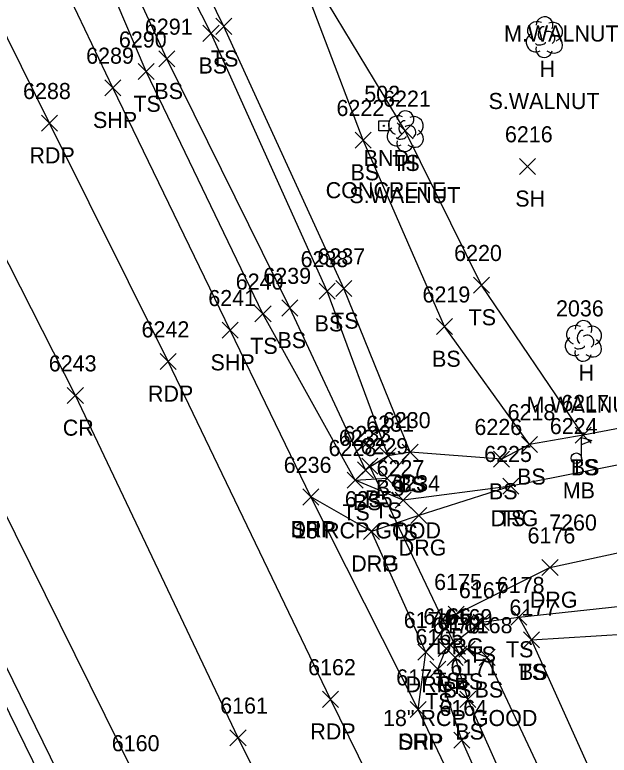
# Model space of a CAD drawing. Extents: x 1439173 to 1457902, y 641926 to 659889.
# Drawn here: x 1449005.8 to 1449079.8, y 643435.5 to 643527.6 of the extents above; entities that cross this region are included whole.
import ezdxf

# ---------------------------------------------------------------- set-up
doc = ezdxf.new("R2010")
doc.units = 0
for name, color, linetype in [('D_A', 7, 'Continuous'), ('D_C', 7, 'Continuous'), ('D_I', 7, 'Continuous'), ('D_TIC', 7, 'Continuous'), ('DCP', 7, 'Continuous'), ('L_A', 7, 'Continuous'), ('L_C', 7, 'Continuous'), ('L_I', 7, 'Continuous'), ('L_TIC', 7, 'Continuous'), ('LELB', 7, 'Continuous'), ('Level 18', 7, 'Continuous'), ('LMB', 7, 'Continuous'), ('LTD', 7, 'Continuous'), ('M_A', 7, 'Continuous'), ('M_C', 7, 'Continuous'), ('M_I', 7, 'Continuous'), ('P_A', 7, 'Continuous'), ('P_I', 7, 'Continuous'), ('P_TIC', 7, 'Continuous'), ('PET', 7, 'Continuous'), ('PRC', 7, 'Continuous'), ('PSP', 7, 'Continuous'), ('R_A', 7, 'Continuous'), ('R_I', 7, 'Continuous'), ('R_TIC', 7, 'Continuous'), ('RDG', 7, 'Continuous'), ('RDP', 7, 'Continuous')]:
    doc.layers.add(name, color=color, linetype=linetype)

msp = doc.modelspace()

# ---------------------------------------------------------------- linework, layer by layer
at = {"layer": 'D_TIC'}
for points in [[(1449048.993, 643470.433), (1449050.993, 643472.433)], [(1449050.993, 643470.433), (1449048.993, 643472.433)], [(1449060.131, 643447.086), (1449062.131, 643449.086)], [(1449062.131, 643447.086), (1449060.131, 643449.086)]]:
    msp.add_lwpolyline(points, dxfattribs=at)
at = {"layer": 'DCP'}
msp.add_lwpolyline([(1449061.131, 643448.086), (1449049.993, 643471.433)], dxfattribs=at)
at = {"layer": 'L_TIC'}
for points in [[(1449030.794, 643525.161), (1449032.794, 643527.161)], [(1449032.794, 643525.161), (1449030.794, 643527.161)], [(1449029.205, 643524.289), (1449031.205, 643526.289)], [(1449031.205, 643524.289), (1449029.205, 643526.289)], [(1449023.709, 643521.119), (1449025.709, 643523.119)], [(1449025.709, 643521.119), (1449023.709, 643523.119)], [(1449021.126, 643519.527), (1449023.126, 643521.527)], [(1449023.126, 643519.527), (1449021.126, 643521.527)], [(1449053.378, 643512.162), (1449055.378, 643514.162)], [(1449055.378, 643512.162), (1449053.378, 643514.162)], [(1449048.143, 643511.001), (1449050.143, 643513.001)], [(1449050.143, 643511.001), (1449048.143, 643513.001)], [(1449068.611, 643507.73), (1449070.611, 643509.73)], [(1449070.611, 643507.73), (1449068.611, 643509.73)], [(1449045.764, 643492.535), (1449047.764, 643494.535)], [(1449047.764, 643492.535), (1449045.764, 643494.535)], [(1449062.881, 643492.957), (1449064.881, 643494.957)], [(1449064.881, 643492.957), (1449062.881, 643494.957)], [(1449043.67, 643492.195), (1449045.67, 643494.195)], [(1449045.67, 643492.195), (1449043.67, 643494.195)], [(1449039.04, 643490.115), (1449041.04, 643492.115)], [(1449041.04, 643490.115), (1449039.04, 643492.115)], [(1449035.681, 643489.401), (1449037.681, 643491.401)], [(1449037.681, 643489.401), (1449035.681, 643491.401)], [(1449058.297, 643487.796), (1449060.297, 643489.796)], [(1449060.297, 643487.796), (1449058.297, 643489.796)], [(1449075.572, 643474.292), (1449077.572, 643476.292)], [(1449077.572, 643474.292), (1449075.572, 643476.292)], [(1449075.572, 643474.292), (1449077.572, 643476.292)], [(1449077.572, 643474.292), (1449075.572, 643476.292)], [(1449068.889, 643473.136), (1449070.889, 643475.136)], [(1449070.889, 643473.136), (1449068.889, 643475.136)], [(1449068.889, 643473.136), (1449070.889, 643475.136)], [(1449070.889, 643473.136), (1449068.889, 643475.136)], [(1449054.003, 643472.16), (1449056.003, 643474.16)], [(1449056.003, 643472.16), (1449054.003, 643474.16)], [(1449054.003, 643472.16), (1449056.003, 643474.16)], [(1449056.003, 643472.16), (1449054.003, 643474.16)], [(1449051.284, 643471.717), (1449053.284, 643473.717)], [(1449053.284, 643471.717), (1449051.284, 643473.717)], [(1449051.284, 643471.717), (1449053.284, 643473.717)], [(1449053.284, 643471.717), (1449051.284, 643473.717)], [(1449065.379, 643471.306), (1449067.379, 643473.306)], [(1449067.379, 643471.306), (1449065.379, 643473.306)], [(1449048.433, 643469.953), (1449050.433, 643471.953)], [(1449050.433, 643469.953), (1449048.433, 643471.953)], [(1449047.159, 643468.685), (1449049.159, 643470.685)], [(1449049.159, 643468.685), (1449047.159, 643470.685)], [(1449047.159, 643468.685), (1449049.159, 643470.685)], [(1449049.159, 643468.685), (1449047.159, 643470.685)], [(1449051.141, 643468.916), (1449053.141, 643470.916)], [(1449053.141, 643468.916), (1449051.141, 643470.916)], [(1449066.537, 643467.948), (1449068.537, 643469.948)], [(1449068.537, 643467.948), (1449066.537, 643469.948)], [(1449053.133, 643466.182), (1449055.133, 643468.182)], [(1449055.133, 643466.182), (1449053.133, 643468.182)], [(1449062.866, 643450.994), (1449064.866, 643452.994)], [(1449064.866, 643450.994), (1449062.866, 643452.994)], [(1449067.537, 643451.637), (1449069.537, 643453.637)], [(1449069.537, 643451.637), (1449067.537, 643453.637)], [(1449067.537, 643451.637), (1449069.537, 643453.637)], [(1449069.537, 643451.637), (1449067.537, 643453.637)], [(1449069.113, 643448.829), (1449071.113, 643450.829)], [(1449071.113, 643448.829), (1449069.113, 643450.829)], [(1449069.113, 643448.829), (1449071.113, 643450.829)], [(1449071.113, 643448.829), (1449069.113, 643450.829)], [(1449058.498, 643447.737), (1449060.498, 643449.737)], [(1449060.498, 643447.737), (1449058.498, 643449.737)], [(1449061.094, 643447.645), (1449063.094, 643449.645)], [(1449063.094, 643447.645), (1449061.094, 643449.645)], [(1449059.628, 643446.605), (1449061.628, 643448.605)], [(1449061.628, 643446.605), (1449059.628, 643448.605)], [(1449063.594, 643446.636), (1449065.594, 643448.636)], [(1449065.594, 643446.636), (1449063.594, 643448.636)], [(1449057.459, 643445.179), (1449059.459, 643447.179)], [(1449059.459, 643445.179), (1449057.459, 643447.179)], [(1449061.194, 643441.407), (1449063.194, 643443.407)], [(1449063.194, 643441.407), (1449061.194, 643443.407)], [(1449061.194, 643441.407), (1449063.194, 643443.407)], [(1449063.194, 643441.407), (1449061.194, 643443.407)], [(1449060.442, 643436.344), (1449062.442, 643438.344)], [(1449062.442, 643436.344), (1449060.442, 643438.344)]]:
    msp.add_lwpolyline(points, dxfattribs=at)
at = {"layer": 'LELB'}
for points in [[(1449002.873, 643352.946), (1449015.059, 643367.105), (1449027.074, 643385.542), (1449027.372, 643392.66), (1449010.907, 643428.829), (1448990.644, 643470.099), (1448981.71, 643489.282), (1448973.523, 643506.022), (1448960.876, 643532.406), (1448957.692, 643539.658), (1448946.948, 643564.124), (1448940.786, 643577.927), (1448919.269, 643624.155)], [(1449172.576, 643496.468), (1449129.213, 643485.499), (1449108.733, 643481.403), (1449076.572, 643475.292), (1449069.889, 643474.136), (1449066.379, 643472.306), (1449055.003, 643473.16), (1449052.284, 643472.717), (1449049.433, 643470.953), (1449040.04, 643491.115), (1449024.709, 643522.119), (1449017.268, 643538.262), (1449016.788, 643543.195), (1449016.617, 643544.748), (1449017.215, 643545.204), (1449018.572, 643543.051), (1449020.185, 643544.837), (1449028.618, 643550.09), (1449057.663, 643561.796), (1449085.701, 643571.204), (1449125.573, 643582.299), (1449170.283, 643591.556)], [(1449052.284, 643472.717), (1449044.67, 643493.195), (1449030.205, 643525.289), (1449022.128, 643541.187), (1449023.308, 643543.084), (1449034.639, 643549.205), (1449058.077, 643558.958), (1449086.882, 643566.744), (1449127.06, 643578.044), (1449171.013, 643587.094)], [(1449067.537, 643468.948), (1449054.133, 643467.182), (1449048.159, 643469.685), (1449036.681, 643490.401), (1449022.126, 643520.527), (1449014.8, 643537.788), (1449015.569, 643543.393), (1449015.77, 643546.004), (1449018.338, 643547.913), (1449022.072, 643549.965), (1449028.067, 643552.393), (1449057.158, 643564.872), (1449083.62, 643574.776)], [(1449048.159, 643469.685), (1449052.141, 643469.916), (1449055.003, 643473.16), (1449046.764, 643493.535), (1449031.794, 643526.161), (1449024.471, 643541.191), (1449035.229, 643547.736), (1449058.907, 643556.037), (1449087.496, 643565.295)], [(1449076.572, 643475.292), (1449063.881, 643493.957), (1449054.378, 643513.162), (1449039.125, 643538.423)], [(1449069.889, 643474.136), (1449059.297, 643488.796), (1449049.143, 643512.001), (1449039.125, 643538.423)], [(1449171.859, 643204.271), (1449152.517, 643247.026), (1449132.219, 643288.764), (1449122.378, 643310.119), (1449100.36, 643355.437), (1449074.193, 643408.646), (1449061.442, 643437.344), (1449058.459, 643446.179), (1449059.498, 643448.737), (1449063.866, 643451.994), (1449068.537, 643452.637), (1449093.96, 643455.356), (1449106.857, 643455.835), (1449118.711, 643456.315), (1449141.251, 643448.308), (1449155.638, 643436.723), (1449167.589, 643412.763), (1449178.863, 643390.8)], [(1449185.518, 643209.064), (1449166.119, 643252.934), (1449146.621, 643293.4), (1449135.252, 643316.369), (1449112.615, 643360.357), (1449107.53, 643403.836), (1449099.062, 643420.554), (1449085.388, 643415.903), (1449070.113, 643449.829), (1449068.537, 643452.637)], [(1449070.113, 643449.829), (1449094.295, 643451.318), (1449105.962, 643452.157)], [(1449127.842, 643314.619), (1449107.56, 643357.539), (1449081.217, 643412.263), (1449064.594, 643447.636), (1449062.094, 643448.645), (1449060.628, 643447.605), (1449062.194, 643442.407)], [(1449125.22, 643312.873), (1449103.872, 643356.546), (1449076.831, 643409.546), (1449062.194, 643442.407)]]:
    msp.add_lwpolyline(points, dxfattribs=at)
at = {"layer": 'Level 18'}
msp.add_lwpolyline([(1449051.109, 643514.394), (1449052.359, 643514.394), (1449052.359, 643513.144), (1449051.109, 643513.144)], close=True, dxfattribs=at)
msp.add_circle((1449051.734, 643513.769), 0.0833, dxfattribs=at)
at = {"layer": 'LMB'}
for p, q in [((1449076.363, 643475.016), (1449077.657, 643474.634)), ((1449076.369, 643472.423), (1449076.368, 643475.018)), ((1449076.368, 643474.116), (1449077.651, 643474.625)), ((1449075.713, 643472.415), (1449075.713, 643472.415))]:
    msp.add_line(p, q, dxfattribs=at)
msp.add_circle((1449075.713, 643472.415), 0.656, dxfattribs=at)
at = {"layer": 'LTD'}
for p, q in [((1449071.712, 643524.872), (1449071.712, 643524.872)), ((1449071.712, 643524.872), (1449071.712, 643524.872)), ((1449054.378, 643513.162), (1449054.378, 643513.162)), ((1449054.378, 643513.162), (1449054.378, 643513.162)), ((1449076.57, 643487.066), (1449076.57, 643487.066)), ((1449076.57, 643487.066), (1449076.57, 643487.066))]:
    msp.add_line(p, q, dxfattribs=at)
for centre in [(1449071.759, 643526.306), (1449054.424, 643514.595), (1449076.616, 643488.5)]:
    msp.add_arc(centre, 1.047, 335.52715, 180.95627, dxfattribs=at)
for centre, major_axis, ratio, start_param, end_param in [((1449070.921, 643525.539), (1.21, -0.512), 0.895232, 1.570796, 4.712389), ((1449072.754, 643525.456), (-1.141, -0.483), 0.949671, 1.570796, 4.712389), ((1449071.504, 643525.33), (-0.208, -0.792), 0.645439, 3.141593, 6.283185), ((1449070.629, 643524.164), (0.584, -1.042), 0.959034, 3.141593, 6.283185), ((1449072.212, 643524.705), (-0.5, 0.667), 0.989748, 3.141593, 6.283185), ((1449072.713, 643524.039), (-1.09, 0.792), 0.841452, 1.570796, 4.712389), ((1449071.254, 643524.122), (-0.625, -0.083), 0.423636, 0, 3.141593), ((1449071.713, 643523.372), (0.265, 1.061), 0.942809, 1.570796, 4.712389), ((1449053.586, 643513.828), (1.21, -0.512), 0.895232, 1.570796, 4.712389), ((1449055.419, 643513.745), (-1.141, -0.483), 0.949671, 1.570796, 4.712389), ((1449054.169, 643513.62), (-0.208, -0.792), 0.645439, 3.141593, 6.283185), ((1449054.878, 643512.995), (-0.5, 0.667), 0.989748, 3.141593, 6.283185), ((1449053.294, 643512.453), (0.584, -1.042), 0.959034, 3.141593, 6.283185), ((1449055.378, 643512.328), (-1.09, 0.792), 0.841452, 1.570796, 4.712389), ((1449054.378, 643511.662), (0.265, 1.061), 0.942809, 1.570796, 4.712389), ((1449053.919, 643512.411), (-0.625, -0.083), 0.423636, 0, 3.141593), ((1449075.778, 643487.733), (1.21, -0.512), 0.895232, 1.570796, 4.712389), ((1449077.611, 643487.65), (-1.141, -0.483), 0.949671, 1.570796, 4.712389), ((1449076.361, 643487.525), (-0.208, -0.792), 0.645439, 3.141593, 6.283185), ((1449075.486, 643486.358), (0.584, -1.042), 0.959034, 3.141593, 6.283185), ((1449077.07, 643486.9), (-0.5, 0.667), 0.989748, 3.141593, 6.283185), ((1449077.57, 643486.233), (-1.09, 0.792), 0.841452, 1.570796, 4.712389), ((1449076.111, 643486.316), (-0.625, -0.083), 0.423636, 0, 3.141593), ((1449076.57, 643485.566), (0.265, 1.061), 0.942809, 1.570796, 4.712389)]:
    msp.add_ellipse(centre, major_axis=major_axis, ratio=ratio, start_param=start_param, end_param=end_param, dxfattribs=at)
at = {"layer": 'P_TIC'}
for points in [[(1449016.969, 643517.511), (1449018.969, 643519.511)], [(1449018.969, 643517.511), (1449016.969, 643519.511)], [(1449009.101, 643513.114), (1449011.101, 643515.114)], [(1449011.101, 643513.114), (1449009.101, 643515.114)], [(1449031.608, 643487.349), (1449033.608, 643489.349)], [(1449033.608, 643487.349), (1449031.608, 643489.349)], [(1449023.862, 643483.454), (1449025.862, 643485.454)], [(1449025.862, 643483.454), (1449023.862, 643485.454)], [(1449012.307, 643479.221), (1449014.307, 643481.221)], [(1449014.307, 643479.221), (1449012.307, 643481.221)], [(1449041.625, 643466.591), (1449043.625, 643468.591)], [(1449043.625, 643466.591), (1449041.625, 643468.591)], [(1449044.086, 643441.414), (1449046.086, 643443.414)], [(1449046.086, 643441.414), (1449044.086, 643443.414)], [(1449055.011, 643440.145), (1449057.011, 643442.145)], [(1449057.011, 643440.145), (1449055.011, 643442.145)], [(1449032.568, 643436.636), (1449034.568, 643438.636)], [(1449034.568, 643436.636), (1449032.568, 643438.636)]]:
    msp.add_lwpolyline(points, dxfattribs=at)
at = {"layer": 'PET'}
for points in [[(1449162.581, 643198.272), (1449141.478, 643242.395), (1449121.689, 643284.019), (1449089.798, 643350.471), (1449063.608, 643404.763), (1449045.086, 643442.414), (1449024.862, 643484.454), (1449010.101, 643514.114), (1448990.81, 643553.035), (1448970.838, 643592.715), (1448947.224, 643637.956), (1448929.605, 643671.834), (1448913.026, 643703.205), (1448880.265, 643765.401), (1448860.142, 643803.648), (1448849.295, 643824.32), (1448831.931, 643856.996), (1448813.546, 643891.177), (1448792.864, 643930.507), (1448774.914, 643964.184), (1448756.706, 643999.716), (1448741.681, 644029.904), (1448721.663, 644072.108)], [(1449139.974, 643188.126), (1449117.597, 643232.767), (1449099.108, 643273.199), (1449066.342, 643340.972), (1449039.441, 643395.715), (1449020.72, 643432.948), (1449000.265, 643474.215), (1448984.453, 643505.698), (1448966.627, 643542.125), (1448946.778, 643580.795), (1448923.535, 643626.671), (1448906.333, 643660.758), (1448890.573, 643691.551), (1448882.774, 643706.141), (1448861.662, 643747.378), (1448842.888, 643782.499), (1448829.181, 643808.282), (1448815.052, 643835.061), (1448764.915, 643929.878), (1448739.21, 643978.475), (1448719.136, 644017.804), (1448697.573, 644061.644)]]:
    msp.add_lwpolyline(points, dxfattribs=at)
at = {"layer": 'PRC'}
msp.add_lwpolyline([(1449151.129, 643193.264), (1449129.917, 643237.179), (1449110.209, 643278.66), (1449077.821, 643346.328), (1449052.307, 643400.081), (1449033.568, 643437.636), (1449013.307, 643480.221), (1448998.166, 643509.98), (1448979.417, 643547.937), (1448959.999, 643587.026), (1448936.541, 643632.544), (1448918.641, 643666.677), (1448902.118, 643697.964), (1448893.713, 643713.684), (1448873.044, 643753.326), (1448854.508, 643788.551), (1448840.553, 643814.737), (1448825.904, 643842.483), (1448798.392, 643894.2), (1448777.046, 643935.058), (1448750.784, 643985.196), (1448731.141, 644023.278), (1448710.458, 644067.889)], dxfattribs=at)
at = {"layer": 'PSP'}
for points in [[(1449169.824, 643203.272), (1449149.928, 643245.983), (1449130.544, 643285.723), (1449118.385, 643311.339), (1449097.457, 643354.399), (1449071.884, 643407.834), (1449056.011, 643441.145), (1449042.625, 643467.591), (1449032.608, 643488.349), (1449017.969, 643518.511), (1449011.01, 643533.154), (1448991.339, 643572.892), (1448977.119, 643597.858), (1448952.223, 643640.32)], [(1449131.438, 643184.414), (1449109.558, 643229.091), (1449090.455, 643269.75), (1449065.763, 643321.33), (1449053.102, 643346.176), (1449034.828, 643384.262), (1449031.471, 643392.522), (1449012.983, 643429.546), (1448992.544, 643471.256), (1448985.017, 643487.755), (1448974.422, 643508.354), (1448960.29, 643539.718), (1448943.457, 643579.586), (1448921.836, 643625.914)]]:
    msp.add_lwpolyline(points, dxfattribs=at)
at = {"layer": 'R_TIC'}
for points in [[(1449066.537, 643467.948), (1449068.537, 643469.948)], [(1449068.537, 643467.948), (1449066.537, 643469.948)], [(1449041.625, 643466.591), (1449043.625, 643468.591)], [(1449043.625, 643466.591), (1449041.625, 643468.591)], [(1449055.096, 643464.299), (1449057.096, 643466.299)], [(1449057.096, 643464.299), (1449055.096, 643466.299)], [(1449049.18, 643462.318), (1449051.18, 643464.318)], [(1449051.18, 643462.318), (1449049.18, 643464.318)], [(1449049.18, 643462.318), (1449051.18, 643464.318)], [(1449051.18, 643462.318), (1449049.18, 643464.318)], [(1449071.428, 643457.807), (1449073.428, 643459.807)], [(1449073.428, 643457.807), (1449071.428, 643459.807)], [(1449059.738, 643452.018), (1449061.738, 643454.018)], [(1449061.738, 643452.018), (1449059.738, 643454.018)], [(1449055.956, 643447.286), (1449057.956, 643449.286)], [(1449057.956, 643447.286), (1449055.956, 643449.286)], [(1449055.956, 643447.286), (1449057.956, 643449.286)], [(1449057.956, 643447.286), (1449055.956, 643449.286)], [(1449055.011, 643440.145), (1449057.011, 643442.145)], [(1449057.011, 643440.145), (1449055.011, 643442.145)]]:
    msp.add_lwpolyline(points, dxfattribs=at)
at = {"layer": 'RDG'}
for points in [[(1449056.956, 643448.286), (1449060.738, 643453.018), (1449072.428, 643458.807), (1449085.867, 643461.733), (1449114.262, 643468.274), (1449146.244, 643474.856), (1449186.171, 643484.387)], [(1449129.378, 643481.401), (1449110.888, 643477.492), (1449067.537, 643468.948), (1449056.096, 643465.299), (1449050.18, 643463.318)]]:
    msp.add_lwpolyline(points, dxfattribs=at)
at = {"layer": 'RDP'}
msp.add_lwpolyline([(1449056.011, 643441.145), (1449056.956, 643448.286), (1449050.18, 643463.318), (1449042.625, 643467.591)], dxfattribs=at)

# ---------------------------------------------------------------- texts
at = {"layer": 'D_A'}
for p in [(1449049.371, 643466.433), (1449060.509, 643443.086)]:
    msp.add_text('P', height=2, dxfattribs=at).set_placement(p)
at = {"layer": 'D_C'}
for s, p in [('18 RCP GOOD', (1449040.567, 643462.433)), ('18" RCP GOOD', (1449051.627, 643439.086))]:
    msp.add_text(s, height=2, dxfattribs=at).set_placement(p)
at = {"layer": 'D_I'}
for s, p in [('6233', (1449046.686, 643474.433)), ('6172', (1449058.391, 643451.086))]:
    msp.add_text(s, height=2, dxfattribs=at).set_placement(p)
at = {"layer": 'L_A'}
for s, p in [('TS', (1449030.204, 643521.161)), ('BS', (1449028.645, 643520.289)), ('H', (1449071.145, 643519.872)), ('BS', (1449023.15, 643517.119)), ('TS', (1449020.535, 643515.527)), ('TS', (1449052.787, 643508.162)), ('H', (1449053.811, 643508.162)), ('BS', (1449047.584, 643507.001)), ('SH', (1449068.099, 643503.73)), ('TS', (1449062.29, 643488.957)), ('BS', (1449043.111, 643488.195)), ('TS', (1449045.174, 643488.535)), ('BS', (1449038.481, 643486.115)), ('TS', (1449035.09, 643485.401)), ('BS', (1449057.738, 643483.796)), ('H', (1449076.003, 643482.066)), ('TS', (1449074.981, 643470.292)), ('BS', (1449075.013, 643470.292)), ('BS', (1449068.33, 643469.136)), ('BS', (1449068.33, 643469.136)), ('BS', (1449050.725, 643467.717)), ('BS', (1449050.725, 643467.717)), ('TS', (1449053.413, 643468.16)), ('BS', (1449053.444, 643468.16)), ('BS', (1449064.82, 643467.306)), ('MB', (1449074.02, 643467.415)), ('BS', (1449047.874, 643465.953)), ('TS', (1449050.55, 643464.916)), ('TS', (1449046.569, 643464.685)), ('TS', (1449046.569, 643464.685)), ('TS', (1449065.947, 643463.948)), ('TS', (1449052.542, 643462.182)), ('TS', (1449066.946, 643447.637)), ('TS', (1449066.946, 643447.637)), ('TS', (1449062.276, 643446.994)), ('TS', (1449068.522, 643444.829)), ('BS', (1449068.554, 643444.829)), ('TS', (1449057.908, 643443.737)), ('BS', (1449060.535, 643443.645)), ('BS', (1449059.069, 643442.605)), ('BS', (1449063.035, 643442.636)), ('TS', (1449056.869, 643441.179)), ('BS', (1449060.635, 643437.407)), ('BS', (1449060.635, 643437.407))]:
    msp.add_text(s, height=2, dxfattribs=at).set_placement(p)
at = {"layer": 'L_C'}
for s, p in [('M.WALNUT', (1449066.705, 643524.273)), ('S.WALNUT', (1449064.775, 643515.872)), ('S.WALNUT', (1449047.441, 643504.162)), ('M.WALNUT', (1449069.507, 643478.066)), ('7260', (1449072.319, 643463.415))]:
    msp.add_text(s, height=2, dxfattribs=at).set_placement(p)
at = {"layer": 'L_I'}
for s, p in [('6291', (1449021.969, 643525.119)), ('6290', (1449018.732, 643523.527)), ('6221', (1449051.638, 643516.162)), ('6221', (1449051.638, 643516.162)), ('6222', (1449045.836, 643515.001)), ('6216', (1449066.815, 643511.73)), ('6238', (1449041.363, 643496.195)), ('6237', (1449043.457, 643496.535)), ('6220', (1449060.487, 643496.957)), ('6240', (1449033.287, 643493.401)), ('6239', (1449036.725, 643494.115)), ('6219', (1449056.549, 643491.796)), ('2036', (1449073.176, 643490.066)), ('6217', (1449073.832, 643478.292)), ('6217', (1449073.832, 643478.292)), ('6218', (1449067.149, 643477.136)), ('6218', (1449067.149, 643477.136)), ('6230', (1449051.61, 643476.16)), ('6230', (1449051.61, 643476.16)), ('6231', (1449049.544, 643475.717)), ('6231', (1449049.544, 643475.717)), ('6226', (1449063.017, 643475.306)), ('6224', (1449072.406, 643475.415)), ('6232', (1449046.126, 643473.953)), ('6228', (1449044.852, 643472.685)), ('6228', (1449044.852, 643472.685)), ('6229', (1449048.826, 643472.916)), ('6225', (1449064.23, 643471.948)), ('6227', (1449050.826, 643470.182)), ('6178', (1449065.797, 643455.637)), ('6178', (1449065.797, 643455.637)), ('6167', (1449061.079, 643454.994)), ('6177', (1449067.373, 643452.829)), ('6177', (1449067.373, 643452.829)), ('6166', (1449056.656, 643451.737)), ('6169', (1449059.299, 643451.645)), ('6170', (1449057.801, 643450.605)), ('6168', (1449061.806, 643450.636)), ('6165', (1449055.672, 643449.179)), ('6171', (1449060.021, 643445.407)), ('6171', (1449060.021, 643445.407)), ('6164', (1449058.654, 643440.344))]:
    msp.add_text(s, height=2, dxfattribs=at).set_placement(p)
at = {"layer": 'M_A'}
msp.add_text('BND', height=2, dxfattribs=at).set_placement((1449049.222, 643508.769))
at = {"layer": 'M_C'}
msp.add_text('CONCRETE', height=2, dxfattribs=at).set_placement((1449044.49, 643504.769))
at = {"layer": 'M_I'}
msp.add_text('502', height=2, dxfattribs=at).set_placement((1449049.293, 643516.769))
at = {"layer": 'P_A'}
for s, p in [('SHP', (1449015.504, 643513.511)), ('RDP', (1449007.589, 643509.114)), ('SHP', (1449030.144, 643483.349)), ('RDP', (1449022.35, 643479.454)), ('CR', (1449011.74, 643475.221)), ('SHP', (1449040.161, 643462.591)), ('RDP', (1449042.574, 643437.414)), ('SHP', (1449053.546, 643436.145))]:
    msp.add_text(s, height=2, dxfattribs=at).set_placement(p)
at = {"layer": 'P_I'}
for s, p in [('6289', (1449014.654, 643521.511)), ('6288', (1449006.794, 643517.114)), ('6241', (1449029.868, 643491.349)), ('6242', (1449021.555, 643487.454)), ('6243', (1449010, 643483.221)), ('6236', (1449039.263, 643470.591)), ('6162', (1449042.299, 643445.414)), ('6173', (1449053.271, 643444.145)), ('6161', (1449031.348, 643440.636)), ('6160', (1449017.846, 643435.948))]:
    msp.add_text(s, height=2, dxfattribs=at).set_placement(p)
at = {"layer": 'R_A'}
for s, p in [('DRG', (1449065.025, 643463.948)), ('DRP', (1449040.114, 643462.591)), ('DRG', (1449053.585, 643460.299)), ('DRG', (1449047.668, 643458.318)), ('DRP', (1449047.668, 643458.318)), ('DRG', (1449069.917, 643453.807)), ('DRG', (1449058.226, 643448.018)), ('DRG', (1449054.444, 643443.286)), ('DRP', (1449054.444, 643443.286)), ('DRP', (1449053.499, 643436.145))]:
    msp.add_text(s, height=2, dxfattribs=at).set_placement(p)
at = {"layer": 'R_I'}
for s, p in [('6225', (1449064.23, 643471.948)), ('6236', (1449039.263, 643470.591)), ('6234', (1449052.789, 643468.299)), ('6235', (1449046.873, 643466.318)), ('6235', (1449046.873, 643466.318)), ('6176', (1449069.633, 643461.807)), ('6175', (1449057.997, 643456.018)), ('6174', (1449054.216, 643451.286)), ('6174', (1449054.216, 643451.286)), ('6173', (1449053.271, 643444.145))]:
    msp.add_text(s, height=2, dxfattribs=at).set_placement(p)

doc.saveas('drawing.dxf')
